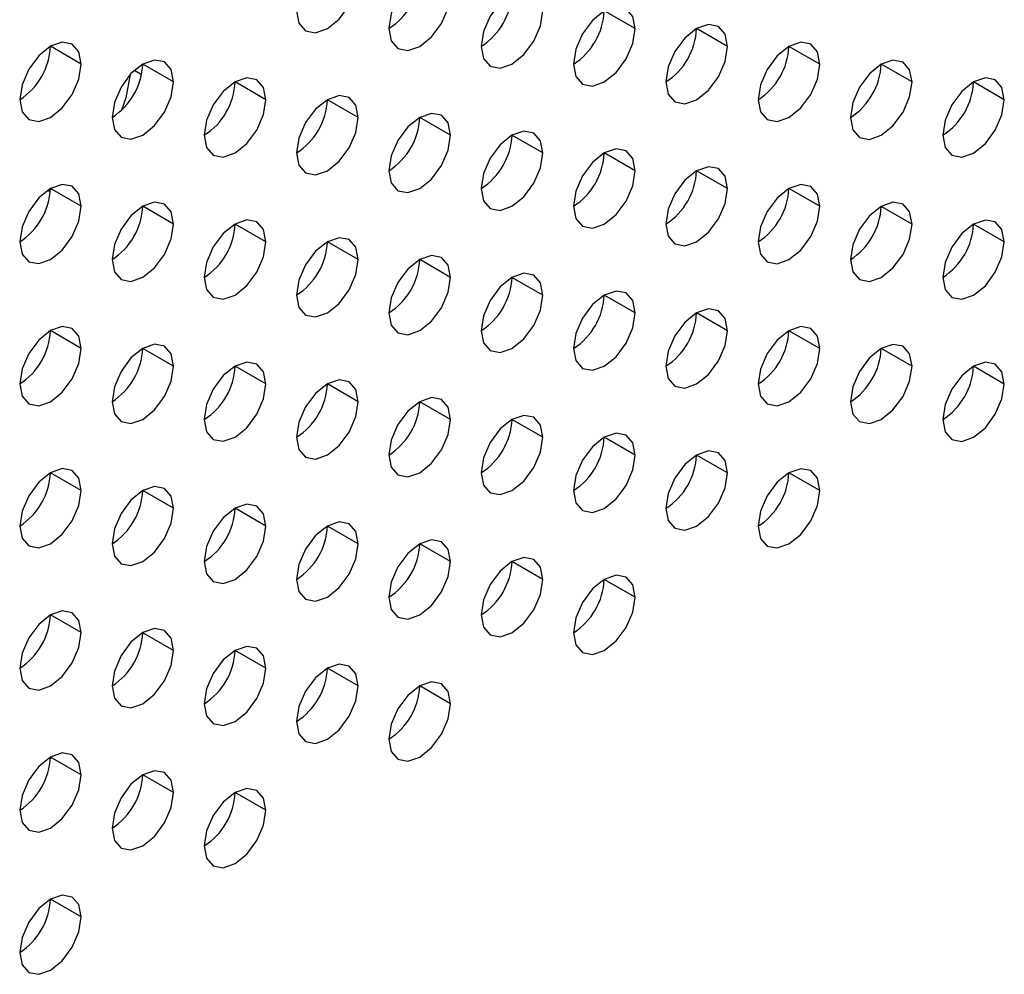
# Model space of a CAD drawing. Header units: millimetres. Extents: x 0 to 1118, y 0 to 864.
# Tile 294 of 438: x 995.02 to 997.28, y 640.77 to 642.96. Entities that reach past the tile are written whole.
import ezdxf

# ---------------------------------------------------------------- set-up
doc = ezdxf.new("R2010")
doc.units = ezdxf.units.MM

msp = doc.modelspace()

# ---------------------------------------------------------------- linework, layer by layer
at = {"color": 7, "linetype": 'Continuous', "lineweight": 25}
for p, q in [((996.4326, 642.9443), (996.3619, 642.9851)), ((996.6447, 642.9034), (996.574, 642.9442)), ((995.1598, 642.8627), (995.0891, 642.9036)), ((996.8568, 642.8626), (996.7861, 642.9034)), ((995.3719, 642.8219), (995.3012, 642.8627)), ((997.069, 642.8217), (996.9983, 642.8625)), ((995.584, 642.781), (995.5133, 642.8219)), ((997.2811, 642.7809), (997.2104, 642.8217)), ((995.7962, 642.7402), (995.7255, 642.781)), ((996.0083, 642.6993), (995.9376, 642.7402)), ((996.2204, 642.6585), (996.1497, 642.6993)), ((996.4326, 642.6177), (996.3619, 642.6585)), ((996.6447, 642.5768), (996.574, 642.6176)), ((995.0887, 642.5686), (995.0839, 642.5737)), ((995.1598, 642.5361), (995.0891, 642.5769)), ((996.8568, 642.536), (996.7861, 642.5768)), ((995.3719, 642.4953), (995.3012, 642.5361)), ((997.069, 642.4951), (996.9983, 642.5359)), ((995.584, 642.4544), (995.5133, 642.4952)), ((997.2811, 642.4543), (997.2104, 642.4951)), ((995.7962, 642.4136), (995.7255, 642.4544)), ((996.0083, 642.3727), (995.9376, 642.4136)), ((996.2204, 642.3319), (996.1497, 642.3727)), ((996.4326, 642.291), (996.3619, 642.3319)), ((996.6447, 642.2502), (996.574, 642.291)), ((995.1598, 642.2095), (995.0891, 642.2503)), ((996.8568, 642.2093), (996.7861, 642.2502)), ((995.3719, 642.1687), (995.3012, 642.2095)), ((997.069, 642.1685), (996.9983, 642.2093)), ((995.584, 642.1278), (995.5133, 642.1686)), ((997.2811, 642.1276), (997.2104, 642.1685)), ((995.7962, 642.087), (995.7255, 642.1278)), ((996.0083, 642.0461), (995.9376, 642.0869)), ((996.2204, 642.0053), (996.1497, 642.0461)), ((996.4326, 641.9644), (996.3619, 642.0052)), ((996.6447, 641.9236), (996.574, 641.9644)), ((995.1598, 641.8829), (995.0891, 641.9237)), ((996.8568, 641.8827), (996.7861, 641.9235)), ((995.3719, 641.842), (995.3012, 641.8829)), ((995.584, 641.8012), (995.5133, 641.842)), ((995.7962, 641.7603), (995.7255, 641.8012)), ((996.0083, 641.7195), (995.9376, 641.7603)), ((996.2204, 641.6787), (996.1497, 641.7195)), ((996.4326, 641.6378), (996.3619, 641.6786)), ((995.1598, 641.5563), (995.0891, 641.5971)), ((995.3719, 641.5154), (995.3012, 641.5562)), ((995.584, 641.4746), (995.5133, 641.5154)), ((995.7962, 641.4337), (995.7255, 641.4745)), ((996.0083, 641.3929), (995.9376, 641.4337)), ((995.1598, 641.2297), (995.0891, 641.2705)), ((995.3719, 641.1888), (995.3012, 641.2296)), ((995.584, 641.148), (995.5133, 641.1888)), ((995.1598, 640.903), (995.0891, 640.9439))]:
    msp.add_line(p, q, dxfattribs=at)
at = {"color": 8, "linetype": 'Continuous', "lineweight": 25}
msp.add_line((995.2821, 642.8487), (995.2986, 642.8392), dxfattribs=at)
at = {"color": 7, "linetype": 'Continuous', "lineweight": 25, "flags": 128}
for points in [[(996.0083, 643.026), (996.0029, 643.0541), (995.9876, 643.0717), (995.9647, 643.0762), (995.9376, 643.0668), (995.9105, 643.045), (995.8876, 643.014), (995.8723, 642.9787), (995.8669, 642.9443)], [(995.6548, 642.9852), (995.6601, 642.957), (995.6755, 642.9394), (995.6984, 642.9349), (995.7255, 642.9443), (995.7525, 642.9662), (995.7755, 642.9971), (995.7908, 643.0325), (995.7962, 643.0668)], [(995.8669, 642.9443), (995.8723, 642.9162), (995.8876, 642.8985), (995.9105, 642.8941), (995.9376, 642.9035), (995.9647, 642.9253), (995.9876, 642.9563), (996.0029, 642.9916), (996.0083, 643.026)], [(996.2204, 642.9851), (996.2151, 643.0133), (996.1997, 643.0309), (996.1768, 643.0354), (996.1497, 643.026), (996.1227, 643.0041), (996.0997, 642.9732), (996.0844, 642.9378), (996.079, 642.9035)], [(996.079, 642.9035), (996.0844, 642.8753), (996.0997, 642.8577), (996.1227, 642.8532), (996.1497, 642.8626), (996.1768, 642.8845), (996.1997, 642.9154), (996.2151, 642.9508), (996.2204, 642.9851)], [(996.4326, 642.9443), (996.4272, 642.9724), (996.4119, 642.9901), (996.3889, 642.9945), (996.3619, 642.9851), (996.3348, 642.9633), (996.3119, 642.9323), (996.2965, 642.897), (996.2912, 642.8626)], [(996.2912, 642.8626), (996.2965, 642.8345), (996.3119, 642.8168), (996.3348, 642.8124), (996.3619, 642.8218), (996.3889, 642.8436), (996.4119, 642.8746), (996.4272, 642.9099), (996.4326, 642.9443)], [(996.6447, 642.9034), (996.6393, 642.9316), (996.624, 642.9492), (996.6011, 642.9537), (996.574, 642.9443), (996.5469, 642.9224), (996.524, 642.8915), (996.5087, 642.8561), (996.5033, 642.8218)], [(995.1598, 642.8627), (995.1544, 642.8909), (995.1391, 642.9085), (995.1161, 642.913), (995.0891, 642.9036), (995.062, 642.8817), (995.0391, 642.8508), (995.0237, 642.8154), (995.0184, 642.7811)], [(996.8568, 642.8626), (996.8515, 642.8907), (996.8361, 642.9084), (996.8132, 642.9128), (996.7861, 642.9034), (996.7591, 642.8816), (996.7361, 642.8506), (996.7208, 642.8153), (996.7154, 642.7809)], [(996.5033, 642.8218), (996.5087, 642.7936), (996.524, 642.776), (996.5469, 642.7715), (996.574, 642.7809), (996.6011, 642.8028), (996.624, 642.8337), (996.6393, 642.8691), (996.6447, 642.9034)], [(995.3719, 642.8219), (995.3665, 642.85), (995.3512, 642.8677), (995.3283, 642.8721), (995.3012, 642.8627), (995.2741, 642.8409), (995.2512, 642.8099), (995.2359, 642.7746), (995.2305, 642.7402)], [(997.069, 642.8217), (997.0636, 642.8499), (997.0483, 642.8675), (997.0253, 642.872), (996.9983, 642.8626), (996.9712, 642.8407), (996.9483, 642.8098), (996.9329, 642.7744), (996.9275, 642.7401)], [(995.0184, 642.7811), (995.0237, 642.753), (995.0391, 642.7353), (995.062, 642.7309), (995.0891, 642.7403), (995.1161, 642.7621), (995.1391, 642.793), (995.1544, 642.8284), (995.1598, 642.8627)], [(996.7154, 642.7809), (996.7208, 642.7528), (996.7361, 642.7352), (996.7591, 642.7307), (996.7861, 642.7401), (996.8132, 642.7619), (996.8361, 642.7929), (996.8515, 642.8282), (996.8568, 642.8626)], [(995.2723, 642.839), (995.2622, 642.7853), (995.2521, 642.7566)], [(995.584, 642.781), (995.5787, 642.8092), (995.5633, 642.8268), (995.5404, 642.8313), (995.5133, 642.8219), (995.4863, 642.8), (995.4633, 642.7691), (995.448, 642.7338), (995.4426, 642.6994)], [(997.2811, 642.7809), (997.2757, 642.809), (997.2604, 642.8267), (997.2375, 642.8311), (997.2104, 642.8217), (997.1833, 642.7999), (997.1604, 642.7689), (997.1451, 642.7336), (997.1397, 642.6992)], [(995.2305, 642.7402), (995.2359, 642.7121), (995.2512, 642.6945), (995.2741, 642.69), (995.3012, 642.6994), (995.3283, 642.7213), (995.3512, 642.7522), (995.3665, 642.7875), (995.3719, 642.8219)], [(996.9275, 642.7401), (996.9329, 642.7119), (996.9483, 642.6943), (996.9712, 642.6898), (996.9983, 642.6993), (997.0253, 642.7211), (997.0483, 642.752), (997.0636, 642.7874), (997.069, 642.8217)], [(995.4426, 642.6994), (995.448, 642.6713), (995.4633, 642.6536), (995.4863, 642.6492), (995.5133, 642.6586), (995.5404, 642.6804), (995.5633, 642.7113), (995.5787, 642.7467), (995.584, 642.781)], [(995.7962, 642.7402), (995.7908, 642.7683), (995.7755, 642.786), (995.7525, 642.7904), (995.7255, 642.781), (995.6984, 642.7592), (995.6755, 642.7282), (995.6601, 642.6929), (995.6548, 642.6586)], [(997.1397, 642.6992), (997.1451, 642.6711), (997.1604, 642.6535), (997.1833, 642.649), (997.2104, 642.6584), (997.2375, 642.6802), (997.2604, 642.7112), (997.2757, 642.7465), (997.2811, 642.7809)], [(995.6548, 642.6586), (995.6601, 642.6304), (995.6755, 642.6128), (995.6984, 642.6083), (995.7255, 642.6177), (995.7525, 642.6396), (995.7755, 642.6705), (995.7908, 642.7058), (995.7962, 642.7402)], [(996.0083, 642.6993), (996.0029, 642.7275), (995.9876, 642.7451), (995.9647, 642.7496), (995.9376, 642.7402), (995.9105, 642.7183), (995.8876, 642.6874), (995.8723, 642.6521), (995.8669, 642.6177)], [(995.8669, 642.6177), (995.8723, 642.5896), (995.8876, 642.5719), (995.9105, 642.5675), (995.9376, 642.5769), (995.9647, 642.5987), (995.9876, 642.6297), (996.0029, 642.665), (996.0083, 642.6993)], [(996.2204, 642.6585), (996.2151, 642.6866), (996.1997, 642.7043), (996.1768, 642.7087), (996.1497, 642.6993), (996.1227, 642.6775), (996.0997, 642.6466), (996.0844, 642.6112), (996.079, 642.5769)], [(996.4326, 642.6177), (996.4272, 642.6458), (996.4119, 642.6634), (996.3889, 642.6679), (996.3619, 642.6585), (996.3348, 642.6367), (996.3119, 642.6057), (996.2965, 642.5704), (996.2912, 642.536)], [(996.079, 642.5769), (996.0844, 642.5487), (996.0997, 642.5311), (996.1227, 642.5266), (996.1497, 642.536), (996.1768, 642.5579), (996.1997, 642.5888), (996.2151, 642.6241), (996.2204, 642.6585)], [(996.6447, 642.5768), (996.6393, 642.6049), (996.624, 642.6226), (996.6011, 642.627), (996.574, 642.6176), (996.5469, 642.5958), (996.524, 642.5649), (996.5087, 642.5295), (996.5033, 642.4952)], [(996.2912, 642.536), (996.2965, 642.5079), (996.3119, 642.4902), (996.3348, 642.4858), (996.3619, 642.4952), (996.3889, 642.517), (996.4119, 642.548), (996.4272, 642.5833), (996.4326, 642.6177)], [(995.1598, 642.5361), (995.1544, 642.5643), (995.1391, 642.5819), (995.1161, 642.5864), (995.0891, 642.577), (995.062, 642.5551), (995.0391, 642.5242), (995.0237, 642.4888), (995.0184, 642.4545)], [(996.5033, 642.4952), (996.5087, 642.467), (996.524, 642.4494), (996.5469, 642.4449), (996.574, 642.4543), (996.6011, 642.4762), (996.624, 642.5071), (996.6393, 642.5425), (996.6447, 642.5768)], [(996.8568, 642.536), (996.8515, 642.5641), (996.8361, 642.5817), (996.8132, 642.5862), (996.7861, 642.5768), (996.7591, 642.555), (996.7361, 642.524), (996.7208, 642.4887), (996.7154, 642.4543)], [(995.0184, 642.4545), (995.0237, 642.4263), (995.0391, 642.4087), (995.062, 642.4042), (995.0891, 642.4136), (995.1161, 642.4355), (995.1391, 642.4664), (995.1544, 642.5018), (995.1598, 642.5361)], [(995.3719, 642.4953), (995.3665, 642.5234), (995.3512, 642.5411), (995.3283, 642.5455), (995.3012, 642.5361), (995.2741, 642.5143), (995.2512, 642.4833), (995.2359, 642.448), (995.2305, 642.4136)], [(996.7154, 642.4543), (996.7208, 642.4262), (996.7361, 642.4085), (996.7591, 642.4041), (996.7861, 642.4135), (996.8132, 642.4353), (996.8361, 642.4663), (996.8515, 642.5016), (996.8568, 642.536)], [(997.069, 642.4951), (997.0636, 642.5233), (997.0483, 642.5409), (997.0253, 642.5454), (996.9983, 642.5359), (996.9712, 642.5141), (996.9483, 642.4832), (996.9329, 642.4478), (996.9275, 642.4135)], [(995.2305, 642.4136), (995.2359, 642.3855), (995.2512, 642.3678), (995.2741, 642.3634), (995.3012, 642.3728), (995.3283, 642.3946), (995.3512, 642.4256), (995.3665, 642.4609), (995.3719, 642.4953)], [(995.584, 642.4544), (995.5787, 642.4826), (995.5633, 642.5002), (995.5404, 642.5047), (995.5133, 642.4953), (995.4863, 642.4734), (995.4633, 642.4425), (995.448, 642.4071), (995.4426, 642.3728)], [(996.9275, 642.4135), (996.9329, 642.3853), (996.9483, 642.3677), (996.9712, 642.3632), (996.9983, 642.3726), (997.0253, 642.3945), (997.0483, 642.4254), (997.0636, 642.4608), (997.069, 642.4951)], [(997.2811, 642.4543), (997.2757, 642.4824), (997.2604, 642.5), (997.2375, 642.5045), (997.2104, 642.4951), (997.1833, 642.4733), (997.1604, 642.4423), (997.1451, 642.407), (997.1397, 642.3726)], [(995.7962, 642.4136), (995.7908, 642.4417), (995.7755, 642.4594), (995.7525, 642.4638), (995.7255, 642.4544), (995.6984, 642.4326), (995.6755, 642.4016), (995.6601, 642.3663), (995.6548, 642.3319)], [(995.4426, 642.3728), (995.448, 642.3446), (995.4633, 642.327), (995.4863, 642.3225), (995.5133, 642.332), (995.5404, 642.3538), (995.5633, 642.3847), (995.5787, 642.4201), (995.584, 642.4544)], [(997.1397, 642.3726), (997.1451, 642.3445), (997.1604, 642.3268), (997.1833, 642.3224), (997.2104, 642.3318), (997.2375, 642.3536), (997.2604, 642.3846), (997.2757, 642.4199), (997.2811, 642.4543)], [(996.0083, 642.3727), (996.0029, 642.4009), (995.9876, 642.4185), (995.9647, 642.423), (995.9376, 642.4136), (995.9105, 642.3917), (995.8876, 642.3608), (995.8723, 642.3254), (995.8669, 642.2911)], [(995.6548, 642.3319), (995.6601, 642.3038), (995.6755, 642.2862), (995.6984, 642.2817), (995.7255, 642.2911), (995.7525, 642.3129), (995.7755, 642.3439), (995.7908, 642.3792), (995.7962, 642.4136)], [(995.8669, 642.2911), (995.8723, 642.263), (995.8876, 642.2453), (995.9105, 642.2409), (995.9376, 642.2503), (995.9647, 642.2721), (995.9876, 642.303), (996.0029, 642.3384), (996.0083, 642.3727)], [(996.2204, 642.3319), (996.2151, 642.36), (996.1997, 642.3777), (996.1768, 642.3821), (996.1497, 642.3727), (996.1227, 642.3509), (996.0997, 642.3199), (996.0844, 642.2846), (996.079, 642.2502)], [(996.079, 642.2502), (996.0844, 642.2221), (996.0997, 642.2045), (996.1227, 642.2), (996.1497, 642.2094), (996.1768, 642.2312), (996.1997, 642.2622), (996.2151, 642.2975), (996.2204, 642.3319)], [(996.4326, 642.291), (996.4272, 642.3192), (996.4119, 642.3368), (996.3889, 642.3413), (996.3619, 642.3319), (996.3348, 642.31), (996.3119, 642.2791), (996.2965, 642.2438), (996.2912, 642.2094)], [(996.2912, 642.2094), (996.2965, 642.1813), (996.3119, 642.1636), (996.3348, 642.1592), (996.3619, 642.1686), (996.3889, 642.1904), (996.4119, 642.2213), (996.4272, 642.2567), (996.4326, 642.291)], [(996.6447, 642.2502), (996.6393, 642.2783), (996.624, 642.296), (996.6011, 642.3004), (996.574, 642.291), (996.5469, 642.2692), (996.524, 642.2382), (996.5087, 642.2029), (996.5033, 642.1685)], [(995.1598, 642.2095), (995.1544, 642.2376), (995.1391, 642.2553), (995.1161, 642.2597), (995.0891, 642.2503), (995.062, 642.2285), (995.0391, 642.1976), (995.0237, 642.1622), (995.0184, 642.1279)], [(996.8568, 642.2093), (996.8515, 642.2375), (996.8361, 642.2551), (996.8132, 642.2596), (996.7861, 642.2502), (996.7591, 642.2283), (996.7361, 642.1974), (996.7208, 642.1621), (996.7154, 642.1277)], [(996.5033, 642.1685), (996.5087, 642.1404), (996.524, 642.1228), (996.5469, 642.1183), (996.574, 642.1277), (996.6011, 642.1496), (996.624, 642.1805), (996.6393, 642.2158), (996.6447, 642.2502)], [(995.3719, 642.1687), (995.3665, 642.1968), (995.3512, 642.2144), (995.3283, 642.2189), (995.3012, 642.2095), (995.2741, 642.1877), (995.2512, 642.1567), (995.2359, 642.1214), (995.2305, 642.087)], [(997.069, 642.1685), (997.0636, 642.1966), (997.0483, 642.2143), (997.0253, 642.2187), (996.9983, 642.2093), (996.9712, 642.1875), (996.9483, 642.1565), (996.9329, 642.1212), (996.9275, 642.0869)], [(995.0184, 642.1279), (995.0237, 642.0997), (995.0391, 642.0821), (995.062, 642.0776), (995.0891, 642.087), (995.1161, 642.1089), (995.1391, 642.1398), (995.1544, 642.1751), (995.1598, 642.2095)], [(996.7154, 642.1277), (996.7208, 642.0996), (996.7361, 642.0819), (996.7591, 642.0775), (996.7861, 642.0869), (996.8132, 642.1087), (996.8361, 642.1396), (996.8515, 642.175), (996.8568, 642.2093)], [(995.2305, 642.087), (995.2359, 642.0589), (995.2512, 642.0412), (995.2741, 642.0368), (995.3012, 642.0462), (995.3283, 642.068), (995.3512, 642.099), (995.3665, 642.1343), (995.3719, 642.1687)], [(995.584, 642.1278), (995.5787, 642.1559), (995.5633, 642.1736), (995.5404, 642.178), (995.5133, 642.1686), (995.4863, 642.1468), (995.4633, 642.1159), (995.448, 642.0805), (995.4426, 642.0462)], [(996.9275, 642.0869), (996.9329, 642.0587), (996.9483, 642.0411), (996.9712, 642.0366), (996.9983, 642.046), (997.0253, 642.0679), (997.0483, 642.0988), (997.0636, 642.1341), (997.069, 642.1685)], [(997.2811, 642.1276), (997.2757, 642.1558), (997.2604, 642.1734), (997.2375, 642.1779), (997.2104, 642.1685), (997.1833, 642.1466), (997.1604, 642.1157), (997.1451, 642.0804), (997.1397, 642.046)], [(995.4426, 642.0462), (995.448, 642.018), (995.4633, 642.0004), (995.4863, 641.9959), (995.5133, 642.0053), (995.5404, 642.0272), (995.5633, 642.0581), (995.5787, 642.0935), (995.584, 642.1278)], [(995.7962, 642.087), (995.7908, 642.1151), (995.7755, 642.1327), (995.7525, 642.1372), (995.7255, 642.1278), (995.6984, 642.106), (995.6755, 642.075), (995.6601, 642.0397), (995.6548, 642.0053)], [(997.1397, 642.046), (997.1451, 642.0179), (997.1604, 642.0002), (997.1833, 641.9958), (997.2104, 642.0052), (997.2375, 642.027), (997.2604, 642.058), (997.2757, 642.0933), (997.2811, 642.1276)], [(995.6548, 642.0053), (995.6601, 641.9772), (995.6755, 641.9595), (995.6984, 641.9551), (995.7255, 641.9645), (995.7525, 641.9863), (995.7755, 642.0173), (995.7908, 642.0526), (995.7962, 642.087)], [(996.0083, 642.0461), (996.0029, 642.0743), (995.9876, 642.0919), (995.9647, 642.0964), (995.9376, 642.0869), (995.9105, 642.0651), (995.8876, 642.0342), (995.8723, 641.9988), (995.8669, 641.9645)], [(996.2204, 642.0053), (996.2151, 642.0334), (996.1997, 642.0511), (996.1768, 642.0555), (996.1497, 642.0461), (996.1227, 642.0243), (996.0997, 641.9933), (996.0844, 641.958), (996.079, 641.9236)], [(995.8669, 641.9645), (995.8723, 641.9363), (995.8876, 641.9187), (995.9105, 641.9142), (995.9376, 641.9236), (995.9647, 641.9455), (995.9876, 641.9764), (996.0029, 642.0118), (996.0083, 642.0461)], [(996.4326, 641.9644), (996.4272, 641.9926), (996.4119, 642.0102), (996.3889, 642.0147), (996.3619, 642.0053), (996.3348, 641.9834), (996.3119, 641.9525), (996.2965, 641.9171), (996.2912, 641.8828)], [(996.079, 641.9236), (996.0844, 641.8955), (996.0997, 641.8778), (996.1227, 641.8734), (996.1497, 641.8828), (996.1768, 641.9046), (996.1997, 641.9356), (996.2151, 641.9709), (996.2204, 642.0053)], [(996.2912, 641.8828), (996.2965, 641.8546), (996.3119, 641.837), (996.3348, 641.8325), (996.3619, 641.8419), (996.3889, 641.8638), (996.4119, 641.8947), (996.4272, 641.9301), (996.4326, 641.9644)], [(996.6447, 641.9236), (996.6393, 641.9517), (996.624, 641.9694), (996.6011, 641.9738), (996.574, 641.9644), (996.5469, 641.9426), (996.524, 641.9116), (996.5087, 641.8763), (996.5033, 641.8419)], [(995.1598, 641.8829), (995.1544, 641.911), (995.1391, 641.9287), (995.1161, 641.9331), (995.0891, 641.9237), (995.062, 641.9019), (995.0391, 641.8709), (995.0237, 641.8356), (995.0184, 641.8012)], [(996.5033, 641.8419), (996.5087, 641.8138), (996.524, 641.7962), (996.5469, 641.7917), (996.574, 641.8011), (996.6011, 641.8229), (996.624, 641.8539), (996.6393, 641.8892), (996.6447, 641.9236)], [(996.8568, 641.8827), (996.8515, 641.9109), (996.8361, 641.9285), (996.8132, 641.933), (996.7861, 641.9236), (996.7591, 641.9017), (996.7361, 641.8708), (996.7208, 641.8354), (996.7154, 641.8011)], [(995.0184, 641.8012), (995.0237, 641.7731), (995.0391, 641.7555), (995.062, 641.751), (995.0891, 641.7604), (995.1161, 641.7822), (995.1391, 641.8132), (995.1544, 641.8485), (995.1598, 641.8829)], [(995.3719, 641.842), (995.3665, 641.8702), (995.3512, 641.8878), (995.3283, 641.8923), (995.3012, 641.8829), (995.2741, 641.861), (995.2512, 641.8301), (995.2359, 641.7948), (995.2305, 641.7604)], [(996.7154, 641.8011), (996.7208, 641.7729), (996.7361, 641.7553), (996.7591, 641.7508), (996.7861, 641.7603), (996.8132, 641.7821), (996.8361, 641.813), (996.8515, 641.8484), (996.8568, 641.8827)], [(995.584, 641.8012), (995.5787, 641.8293), (995.5633, 641.847), (995.5404, 641.8514), (995.5133, 641.842), (995.4863, 641.8202), (995.4633, 641.7892), (995.448, 641.7539), (995.4426, 641.7196)], [(995.2305, 641.7604), (995.2359, 641.7323), (995.2512, 641.7146), (995.2741, 641.7102), (995.3012, 641.7196), (995.3283, 641.7414), (995.3512, 641.7723), (995.3665, 641.8077), (995.3719, 641.842)], [(995.7962, 641.7603), (995.7908, 641.7885), (995.7755, 641.8061), (995.7525, 641.8106), (995.7255, 641.8012), (995.6984, 641.7793), (995.6755, 641.7484), (995.6601, 641.7131), (995.6548, 641.6787)], [(995.4426, 641.7196), (995.448, 641.6914), (995.4633, 641.6738), (995.4863, 641.6693), (995.5133, 641.6787), (995.5404, 641.7006), (995.5633, 641.7315), (995.5787, 641.7668), (995.584, 641.8012)], [(995.6548, 641.6787), (995.6601, 641.6506), (995.6755, 641.6329), (995.6984, 641.6285), (995.7255, 641.6379), (995.7525, 641.6597), (995.7755, 641.6907), (995.7908, 641.726), (995.7962, 641.7603)], [(996.0083, 641.7195), (996.0029, 641.7476), (995.9876, 641.7653), (995.9647, 641.7697), (995.9376, 641.7603), (995.9105, 641.7385), (995.8876, 641.7076), (995.8723, 641.6722), (995.8669, 641.6379)], [(995.8669, 641.6379), (995.8723, 641.6097), (995.8876, 641.5921), (995.9105, 641.5876), (995.9376, 641.597), (995.9647, 641.6189), (995.9876, 641.6498), (996.0029, 641.6851), (996.0083, 641.7195)], [(996.2204, 641.6787), (996.2151, 641.7068), (996.1997, 641.7244), (996.1768, 641.7289), (996.1497, 641.7195), (996.1227, 641.6976), (996.0997, 641.6667), (996.0844, 641.6314), (996.079, 641.597)], [(996.079, 641.597), (996.0844, 641.5689), (996.0997, 641.5512), (996.1227, 641.5468), (996.1497, 641.5562), (996.1768, 641.578), (996.1997, 641.609), (996.2151, 641.6443), (996.2204, 641.6787)], [(996.4326, 641.6378), (996.4272, 641.6659), (996.4119, 641.6836), (996.3889, 641.688), (996.3619, 641.6786), (996.3348, 641.6568), (996.3119, 641.6259), (996.2965, 641.5905), (996.2912, 641.5562)], [(996.2912, 641.5562), (996.2965, 641.528), (996.3119, 641.5104), (996.3348, 641.5059), (996.3619, 641.5153), (996.3889, 641.5372), (996.4119, 641.5681), (996.4272, 641.6034), (996.4326, 641.6378)], [(995.1598, 641.5563), (995.1544, 641.5844), (995.1391, 641.6021), (995.1161, 641.6065), (995.0891, 641.5971), (995.062, 641.5753), (995.0391, 641.5443), (995.0237, 641.509), (995.0184, 641.4746)], [(995.0184, 641.4746), (995.0237, 641.4465), (995.0391, 641.4288), (995.062, 641.4244), (995.0891, 641.4338), (995.1161, 641.4556), (995.1391, 641.4866), (995.1544, 641.5219), (995.1598, 641.5563)], [(995.3719, 641.5154), (995.3665, 641.5436), (995.3512, 641.5612), (995.3283, 641.5657), (995.3012, 641.5563), (995.2741, 641.5344), (995.2512, 641.5035), (995.2359, 641.4681), (995.2305, 641.4338)], [(995.2305, 641.4338), (995.2359, 641.4056), (995.2512, 641.388), (995.2741, 641.3835), (995.3012, 641.3929), (995.3283, 641.4148), (995.3512, 641.4457), (995.3665, 641.4811), (995.3719, 641.5154)], [(995.584, 641.4746), (995.5787, 641.5027), (995.5633, 641.5204), (995.5404, 641.5248), (995.5133, 641.5154), (995.4863, 641.4936), (995.4633, 641.4626), (995.448, 641.4273), (995.4426, 641.3929)], [(995.4426, 641.3929), (995.448, 641.3648), (995.4633, 641.3472), (995.4863, 641.3427), (995.5133, 641.3521), (995.5404, 641.3739), (995.5633, 641.4049), (995.5787, 641.4402), (995.584, 641.4746)], [(995.7962, 641.4337), (995.7908, 641.4619), (995.7755, 641.4795), (995.7525, 641.484), (995.7255, 641.4746), (995.6984, 641.4527), (995.6755, 641.4218), (995.6601, 641.3864), (995.6548, 641.3521)], [(996.0083, 641.3929), (996.0029, 641.421), (995.9876, 641.4387), (995.9647, 641.4431), (995.9376, 641.4337), (995.9105, 641.4119), (995.8876, 641.3809), (995.8723, 641.3456), (995.8669, 641.3112)], [(995.6548, 641.3521), (995.6601, 641.3239), (995.6755, 641.3063), (995.6984, 641.3018), (995.7255, 641.3113), (995.7525, 641.3331), (995.7755, 641.364), (995.7908, 641.3994), (995.7962, 641.4337)], [(995.8669, 641.3112), (995.8723, 641.2831), (995.8876, 641.2655), (995.9105, 641.261), (995.9376, 641.2704), (995.9647, 641.2922), (995.9876, 641.3232), (996.0029, 641.3585), (996.0083, 641.3929)], [(995.1598, 641.2297), (995.1544, 641.2578), (995.1391, 641.2754), (995.1161, 641.2799), (995.0891, 641.2705), (995.062, 641.2487), (995.0391, 641.2177), (995.0237, 641.1824), (995.0184, 641.148)], [(995.3719, 641.1888), (995.3665, 641.2169), (995.3512, 641.2346), (995.3283, 641.239), (995.3012, 641.2296), (995.2741, 641.2078), (995.2512, 641.1769), (995.2359, 641.1415), (995.2305, 641.1072)], [(995.0184, 641.148), (995.0237, 641.1199), (995.0391, 641.1022), (995.062, 641.0978), (995.0891, 641.1072), (995.1161, 641.129), (995.1391, 641.16), (995.1544, 641.1953), (995.1598, 641.2297)], [(995.584, 641.148), (995.5787, 641.1761), (995.5633, 641.1937), (995.5404, 641.1982), (995.5133, 641.1888), (995.4863, 641.167), (995.4633, 641.136), (995.448, 641.1007), (995.4426, 641.0663)], [(995.2305, 641.1072), (995.2359, 641.079), (995.2512, 641.0614), (995.2741, 641.0569), (995.3012, 641.0663), (995.3283, 641.0882), (995.3512, 641.1191), (995.3665, 641.1545), (995.3719, 641.1888)], [(995.4426, 641.0663), (995.448, 641.0382), (995.4633, 641.0205), (995.4863, 641.0161), (995.5133, 641.0255), (995.5404, 641.0473), (995.5633, 641.0783), (995.5787, 641.1136), (995.584, 641.148)], [(995.1598, 640.903), (995.1544, 640.9312), (995.1391, 640.9488), (995.1161, 640.9533), (995.0891, 640.9439), (995.062, 640.922), (995.0391, 640.8911), (995.0237, 640.8558), (995.0184, 640.8214)], [(995.0184, 640.8214), (995.0237, 640.7933), (995.0391, 640.7756), (995.062, 640.7712), (995.0891, 640.7806), (995.1161, 640.8024), (995.1391, 640.8333), (995.1544, 640.8687), (995.1598, 640.903)]]:
    msp.add_lwpolyline(points, dxfattribs=at)
at = {"color": 7, "linetype": 'Continuous', "lineweight": 25}
for centre in [(995.7841, 643.0738), (995.9962, 643.0329), (996.2083, 642.9921), (996.4205, 642.9512), (994.9355, 642.9105), (996.6326, 642.9104), (995.1477, 642.8697), (996.8447, 642.8695), (995.3598, 642.8288), (997.0569, 642.8287), (995.5719, 642.788), (995.7841, 642.7472), (995.9962, 642.7063), (996.2083, 642.6655), (996.4205, 642.6246), (994.9355, 642.5839), (996.6326, 642.5838), (995.1477, 642.5431), (996.8447, 642.5429), (995.3598, 642.5022), (997.0569, 642.5021), (995.5719, 642.4614), (995.7841, 642.4205), (995.9962, 642.3797), (996.2083, 642.3388), (996.4205, 642.298), (994.9355, 642.2573), (996.6326, 642.2572), (995.1477, 642.2165), (996.8447, 642.2163), (995.3598, 642.1756), (997.0569, 642.1755), (995.5719, 642.1348), (995.7841, 642.0939), (995.9962, 642.0531), (996.2083, 642.0122), (996.4205, 641.9714), (994.9355, 641.9307), (996.6326, 641.9305), (995.1477, 641.8898), (995.3598, 641.849), (995.5719, 641.8082), (995.7841, 641.7673), (995.9962, 641.7265), (996.2083, 641.6856), (994.9355, 641.6041), (995.1477, 641.5632), (995.3598, 641.5224), (995.5719, 641.4815), (995.7841, 641.4407), (994.9355, 641.2775), (995.1477, 641.2366), (995.3598, 641.1958), (994.9355, 640.9508)]:
    msp.add_arc(centre, 0.1537, 302.6055, 357.3945, dxfattribs=at)

doc.saveas('drawing.dxf')
